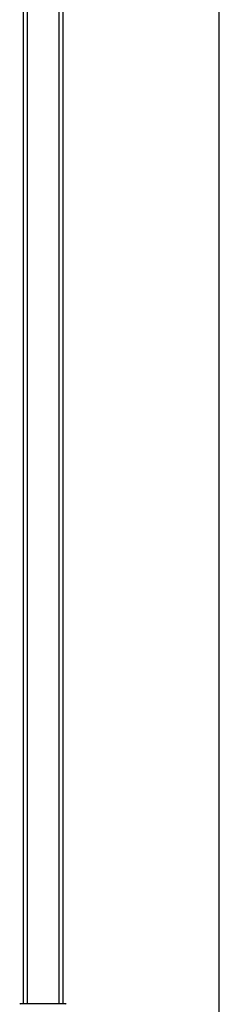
# Model space of a CAD drawing. Header units: inches. Extents: x 18 to 846, y -67 to 561.
# Tile 284 of 656: x 326.37 to 331.68, y 180.95 to 207.11. Entities that reach past the tile are written whole.
import ezdxf

# ---------------------------------------------------------------- set-up
doc = ezdxf.new("R2010")
doc.units = ezdxf.units.IN
doc.header["$LTSCALE"] = 24
doc.header["$MEASUREMENT"] = 0
doc.layers.add('Visible (ANSI)', color=7, linetype='Continuous', lineweight=30)

msp = doc.modelspace()

# ---------------------------------------------------------------- linework, layer by layer
at = {"layer": 'Visible (ANSI)'}
for p, q in [((331.67843, 103.05236), (331.67843, 256.91786)), ((326.56689, 214.36107), (326.56689, 180.9709)), ((327.40689, 214.1061), (327.40689, 180.9709)), ((326.46189, 210.89286), (326.46189, 180.9709)), ((327.51189, 210.89286), (327.51189, 180.9709)), ((326.38897, 180.9709), (326.36814, 180.95006)), ((326.38897, 180.9709), (327.5848, 180.9709)), ((327.5848, 180.9709), (327.60564, 180.95006))]:
    msp.add_line(p, q, dxfattribs=at)

doc.saveas('drawing.dxf')
